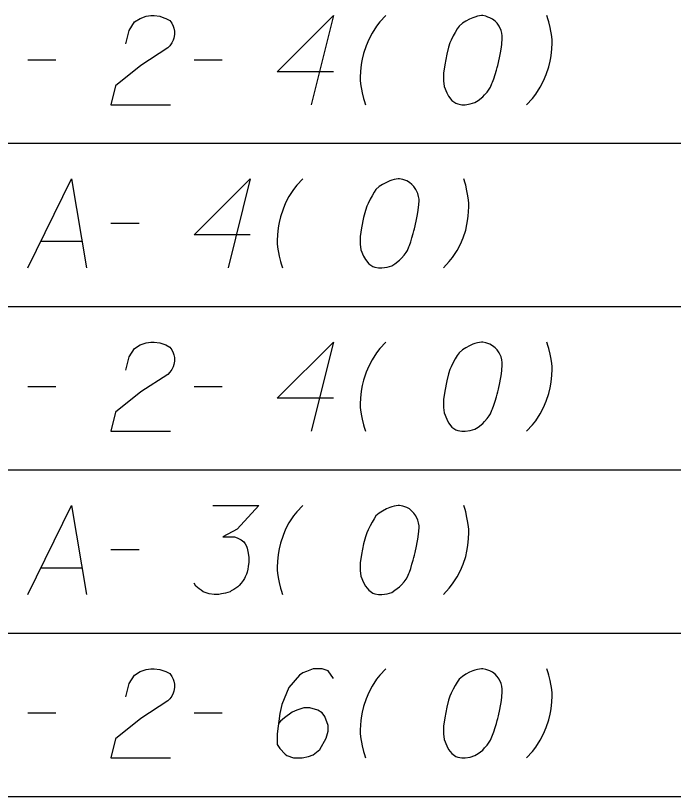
# Model space of a CAD drawing. Extents: x 2074207 to 2076812, y 516372 to 523312.
# Drawn here: x 2076453.5 to 2076488.95, y 517707.21 to 517749.3 of the extents above; entities that cross this region are included whole.
import ezdxf

# ---------------------------------------------------------------- set-up
doc = ezdxf.new("R2010")
doc.units = 0
for name, color, linetype in [('Prop DirtTable_ Soil Test Results - Outline (Major)', 7, 'Continuous'), ('Prop DirtTable_ Soil Test Results - Outline (Minor)', 7, 'Continuous'), ('Prop DirtTable_ Soil Test Results - Tx (Sample Data)', 7, 'Continuous')]:
    doc.layers.add(name, color=color, linetype=linetype)

msp = doc.modelspace()

# ---------------------------------------------------------------- linework, layer by layer
at = {"layer": 'Prop DirtTable_ Soil Test Results - Outline (Major)'}
msp.add_line((2076260.609, 517707.214), (2076811.903, 517707.214), dxfattribs=at)
at = {"layer": 'Prop DirtTable_ Soil Test Results - Outline (Minor)'}
for p, q in [((2076260.609, 517742.414), (2076811.903, 517742.414)), ((2076260.609, 517742.414), (2076811.903, 517742.414)), ((2076260.609, 517733.614), (2076811.903, 517733.614)), ((2076260.609, 517733.614), (2076811.903, 517733.614)), ((2076260.609, 517724.814), (2076811.903, 517724.814)), ((2076260.609, 517724.814), (2076811.903, 517724.814)), ((2076260.609, 517716.014), (2076811.903, 517716.014)), ((2076260.609, 517716.014), (2076811.903, 517716.014)), ((2076260.609, 517707.214), (2076811.903, 517707.214))]:
    msp.add_line(p, q, dxfattribs=at)
at = {"layer": 'Prop DirtTable_ Soil Test Results - Tx (Sample Data)'}
for points in [[(2076459.447, 517747.783), (2076459.623, 517748.502), (2076459.906, 517748.955), (2076460.223, 517749.144), (2076460.54, 517749.258), (2076460.787, 517749.295), (2076460.964, 517749.295), (2076461.281, 517749.258), (2076461.493, 517749.182), (2076461.599, 517749.144), (2076461.81, 517749.031), (2076461.916, 517748.88), (2076461.987, 517748.728), (2076462.022, 517748.615), (2076462.057, 517748.464), (2076462.057, 517748.275), (2076462.022, 517748.086), (2076461.987, 517747.972), (2076461.916, 517747.821), (2076461.81, 517747.67), (2076461.705, 517747.557), (2076460.258, 517746.612), (2076458.883, 517745.516), (2076458.636, 517744.495), (2076461.846, 517744.495)], [(2076470.629, 517746.272), (2076467.596, 517746.272), (2076470.629, 517749.295), (2076469.43, 517744.495)], [(2076473.451, 517749.295), (2076473.134, 517748.955), (2076472.958, 517748.728), (2076472.711, 517748.35), (2076472.534, 517748.01), (2076472.393, 517747.67), (2076472.252, 517747.254), (2076472.181, 517746.952), (2076472.146, 517746.763), (2076472.111, 517746.498), (2076472.076, 517746.007), (2076472.076, 517745.78), (2076472.111, 517745.516), (2076472.146, 517745.327), (2076472.181, 517745.138), (2076472.252, 517744.835), (2076472.287, 517744.722), (2076472.358, 517744.495)], [(2076478.672, 517749.295), (2076478.602, 517749.295), (2076478.39, 517749.258), (2076478.249, 517749.22), (2076478.143, 517749.182), (2076477.967, 517749.106), (2076477.755, 517748.993), (2076477.579, 517748.88), (2076477.402, 517748.728), (2076477.296, 517748.577), (2076477.191, 517748.388), (2076477.085, 517748.199), (2076476.979, 517747.972), (2076476.908, 517747.821), (2076476.838, 517747.595), (2076476.732, 517747.217), (2076476.626, 517746.65), (2076476.556, 517746.196), (2076476.556, 517745.78), (2076476.591, 517745.478), (2076476.732, 517745.138), (2076476.838, 517744.949), (2076477.014, 517744.722), (2076477.226, 517744.571), (2076477.332, 517744.533), (2076477.543, 517744.495), (2076477.72, 517744.495), (2076478.002, 517744.533), (2076478.249, 517744.609), (2076478.425, 517744.722), (2076478.672, 517744.911), (2076478.778, 517745.024), (2076478.919, 517745.176), (2076479.025, 517745.327), (2076479.095, 517745.44), (2076479.166, 517745.629), (2076479.201, 517745.705), (2076479.272, 517745.894), (2076479.342, 517746.121), (2076479.413, 517746.347), (2076479.448, 517746.498), (2076479.483, 517746.612), (2076479.519, 517746.763), (2076479.589, 517747.103), (2076479.625, 517747.292), (2076479.66, 517747.481), (2076479.695, 517747.746), (2076479.73, 517748.086), (2076479.73, 517748.199), (2076479.695, 517748.35), (2076479.66, 517748.502), (2076479.554, 517748.728), (2076479.448, 517748.88), (2076479.342, 517748.993), (2076479.201, 517749.106), (2076479.06, 517749.182), (2076478.954, 517749.22), (2076478.849, 517749.258), (2076478.672, 517749.295)], [(2076481.036, 517744.495), (2076481.353, 517744.835), (2076481.529, 517745.062), (2076481.776, 517745.44), (2076481.953, 517745.78), (2076482.094, 517746.121), (2076482.235, 517746.536), (2076482.306, 517746.839), (2076482.341, 517747.028), (2076482.376, 517747.292), (2076482.411, 517747.783), (2076482.411, 517748.01), (2076482.376, 517748.275), (2076482.341, 517748.464), (2076482.306, 517748.653), (2076482.235, 517748.955), (2076482.2, 517749.069), (2076482.129, 517749.295)], [(2076454.156, 517746.914), (2076455.672, 517746.914)], [(2076463.116, 517746.914), (2076464.632, 517746.914)], [(2076454.156, 517735.695), (2076456.519, 517740.495), (2076457.33, 517735.695)], [(2076466.149, 517737.472), (2076463.116, 517737.472), (2076466.149, 517740.495), (2076464.95, 517735.695)], [(2076468.971, 517740.495), (2076468.654, 517740.155), (2076468.478, 517739.928), (2076468.231, 517739.55), (2076468.054, 517739.21), (2076467.913, 517738.87), (2076467.772, 517738.454), (2076467.701, 517738.152), (2076467.666, 517737.963), (2076467.631, 517737.698), (2076467.596, 517737.207), (2076467.596, 517736.98), (2076467.631, 517736.716), (2076467.666, 517736.527), (2076467.701, 517736.338), (2076467.772, 517736.035), (2076467.807, 517735.922), (2076467.878, 517735.695)], [(2076474.192, 517740.495), (2076474.122, 517740.495), (2076473.91, 517740.458), (2076473.769, 517740.42), (2076473.663, 517740.382), (2076473.487, 517740.306), (2076473.275, 517740.193), (2076473.099, 517740.08), (2076472.922, 517739.928), (2076472.816, 517739.777), (2076472.711, 517739.588), (2076472.605, 517739.399), (2076472.499, 517739.172), (2076472.428, 517739.021), (2076472.358, 517738.795), (2076472.252, 517738.417), (2076472.146, 517737.85), (2076472.076, 517737.396), (2076472.076, 517736.98), (2076472.111, 517736.678), (2076472.252, 517736.338), (2076472.358, 517736.149), (2076472.534, 517735.922), (2076472.746, 517735.771), (2076472.852, 517735.733), (2076473.063, 517735.695), (2076473.24, 517735.695), (2076473.522, 517735.733), (2076473.769, 517735.809), (2076473.945, 517735.922), (2076474.192, 517736.111), (2076474.298, 517736.224), (2076474.439, 517736.376), (2076474.545, 517736.527), (2076474.615, 517736.64), (2076474.686, 517736.829), (2076474.721, 517736.905), (2076474.792, 517737.094), (2076474.862, 517737.321), (2076474.933, 517737.547), (2076474.968, 517737.698), (2076475.003, 517737.812), (2076475.039, 517737.963), (2076475.109, 517738.303), (2076475.145, 517738.492), (2076475.18, 517738.681), (2076475.215, 517738.946), (2076475.25, 517739.286), (2076475.25, 517739.399), (2076475.215, 517739.55), (2076475.18, 517739.702), (2076475.074, 517739.928), (2076474.968, 517740.08), (2076474.862, 517740.193), (2076474.721, 517740.306), (2076474.58, 517740.382), (2076474.474, 517740.42), (2076474.369, 517740.458), (2076474.192, 517740.495)], [(2076476.556, 517735.695), (2076476.873, 517736.035), (2076477.049, 517736.262), (2076477.296, 517736.64), (2076477.473, 517736.98), (2076477.614, 517737.321), (2076477.755, 517737.736), (2076477.826, 517738.039), (2076477.861, 517738.228), (2076477.896, 517738.492), (2076477.931, 517738.983), (2076477.931, 517739.21), (2076477.896, 517739.475), (2076477.861, 517739.664), (2076477.826, 517739.853), (2076477.755, 517740.155), (2076477.72, 517740.269), (2076477.649, 517740.495)], [(2076458.636, 517738.114), (2076460.152, 517738.114)], [(2076454.861, 517737.132), (2076457.083, 517737.132)], [(2076459.447, 517730.183), (2076459.623, 517730.902), (2076459.906, 517731.355), (2076460.223, 517731.544), (2076460.54, 517731.658), (2076460.787, 517731.695), (2076460.964, 517731.695), (2076461.281, 517731.658), (2076461.493, 517731.582), (2076461.599, 517731.544), (2076461.81, 517731.431), (2076461.916, 517731.28), (2076461.987, 517731.128), (2076462.022, 517731.015), (2076462.057, 517730.864), (2076462.057, 517730.675), (2076462.022, 517730.486), (2076461.987, 517730.372), (2076461.916, 517730.221), (2076461.81, 517730.07), (2076461.705, 517729.957), (2076460.258, 517729.012), (2076458.883, 517727.916), (2076458.636, 517726.895), (2076461.846, 517726.895)], [(2076470.629, 517728.672), (2076467.596, 517728.672), (2076470.629, 517731.695), (2076469.43, 517726.895)], [(2076473.451, 517731.695), (2076473.134, 517731.355), (2076472.958, 517731.128), (2076472.711, 517730.75), (2076472.534, 517730.41), (2076472.393, 517730.07), (2076472.252, 517729.654), (2076472.181, 517729.352), (2076472.146, 517729.163), (2076472.111, 517728.898), (2076472.076, 517728.407), (2076472.076, 517728.18), (2076472.111, 517727.916), (2076472.146, 517727.727), (2076472.181, 517727.538), (2076472.252, 517727.235), (2076472.287, 517727.122), (2076472.358, 517726.895)], [(2076478.672, 517731.695), (2076478.602, 517731.695), (2076478.39, 517731.658), (2076478.249, 517731.62), (2076478.143, 517731.582), (2076477.967, 517731.506), (2076477.755, 517731.393), (2076477.579, 517731.28), (2076477.402, 517731.128), (2076477.296, 517730.977), (2076477.191, 517730.788), (2076477.085, 517730.599), (2076476.979, 517730.372), (2076476.908, 517730.221), (2076476.838, 517729.995), (2076476.732, 517729.617), (2076476.626, 517729.05), (2076476.556, 517728.596), (2076476.556, 517728.18), (2076476.591, 517727.878), (2076476.732, 517727.538), (2076476.838, 517727.349), (2076477.014, 517727.122), (2076477.226, 517726.971), (2076477.332, 517726.933), (2076477.543, 517726.895), (2076477.72, 517726.895), (2076478.002, 517726.933), (2076478.249, 517727.009), (2076478.425, 517727.122), (2076478.672, 517727.311), (2076478.778, 517727.424), (2076478.919, 517727.576), (2076479.025, 517727.727), (2076479.095, 517727.84), (2076479.166, 517728.029), (2076479.201, 517728.105), (2076479.272, 517728.294), (2076479.342, 517728.521), (2076479.413, 517728.747), (2076479.448, 517728.898), (2076479.483, 517729.012), (2076479.519, 517729.163), (2076479.589, 517729.503), (2076479.625, 517729.692), (2076479.66, 517729.881), (2076479.695, 517730.146), (2076479.73, 517730.486), (2076479.73, 517730.599), (2076479.695, 517730.75), (2076479.66, 517730.902), (2076479.554, 517731.128), (2076479.448, 517731.28), (2076479.342, 517731.393), (2076479.201, 517731.506), (2076479.06, 517731.582), (2076478.954, 517731.62), (2076478.849, 517731.658), (2076478.672, 517731.695)], [(2076481.036, 517726.895), (2076481.353, 517727.235), (2076481.529, 517727.462), (2076481.776, 517727.84), (2076481.953, 517728.18), (2076482.094, 517728.521), (2076482.235, 517728.936), (2076482.306, 517729.239), (2076482.341, 517729.428), (2076482.376, 517729.692), (2076482.411, 517730.183), (2076482.411, 517730.41), (2076482.376, 517730.675), (2076482.341, 517730.864), (2076482.306, 517731.053), (2076482.235, 517731.355), (2076482.2, 517731.469), (2076482.129, 517731.695)], [(2076454.156, 517729.314), (2076455.672, 517729.314)], [(2076463.116, 517729.314), (2076464.632, 517729.314)], [(2076454.156, 517718.095), (2076456.519, 517722.895), (2076457.33, 517718.095)], [(2076464.139, 517722.895), (2076466.608, 517722.895), (2076465.444, 517721.61), (2076464.668, 517721.195), (2076465.303, 517721.195), (2076465.444, 517721.157), (2076465.514, 517721.119), (2076465.585, 517721.081), (2076465.655, 517721.043), (2076465.797, 517720.93), (2076465.867, 517720.817), (2076465.938, 517720.703), (2076465.973, 517720.59), (2076466.043, 517720.325), (2076466.079, 517720.098), (2076466.079, 517719.985), (2076466.079, 517719.834), (2076466.043, 517719.607), (2076466.008, 517719.456), (2076465.973, 517719.305), (2076465.938, 517719.191), (2076465.902, 517719.116), (2076465.867, 517719.04), (2076465.832, 517718.965), (2076465.761, 517718.851), (2076465.655, 517718.7), (2076465.55, 517718.587), (2076465.479, 517718.511), (2076465.373, 517718.435), (2076465.267, 517718.36), (2076465.126, 517718.284), (2076465.056, 517718.246), (2076464.809, 517718.171), (2076464.597, 517718.133), (2076464.456, 517718.095), (2076464.209, 517718.095), (2076463.927, 517718.133), (2076463.821, 517718.171), (2076463.715, 517718.209), (2076463.609, 517718.246), (2076463.504, 517718.322), (2076463.398, 517718.398), (2076463.221, 517718.549), (2076463.116, 517718.7)], [(2076468.971, 517722.895), (2076468.654, 517722.555), (2076468.478, 517722.328), (2076468.231, 517721.95), (2076468.054, 517721.61), (2076467.913, 517721.27), (2076467.772, 517720.854), (2076467.701, 517720.552), (2076467.666, 517720.363), (2076467.631, 517720.098), (2076467.596, 517719.607), (2076467.596, 517719.38), (2076467.631, 517719.116), (2076467.666, 517718.927), (2076467.701, 517718.738), (2076467.772, 517718.435), (2076467.807, 517718.322), (2076467.878, 517718.095)], [(2076474.192, 517722.895), (2076474.122, 517722.895), (2076473.91, 517722.858), (2076473.769, 517722.82), (2076473.663, 517722.782), (2076473.487, 517722.706), (2076473.275, 517722.593), (2076473.099, 517722.48), (2076472.922, 517722.328), (2076472.816, 517722.177), (2076472.711, 517721.988), (2076472.605, 517721.799), (2076472.499, 517721.572), (2076472.428, 517721.421), (2076472.358, 517721.195), (2076472.252, 517720.817), (2076472.146, 517720.25), (2076472.076, 517719.796), (2076472.076, 517719.38), (2076472.111, 517719.078), (2076472.252, 517718.738), (2076472.358, 517718.549), (2076472.534, 517718.322), (2076472.746, 517718.171), (2076472.852, 517718.133), (2076473.063, 517718.095), (2076473.24, 517718.095), (2076473.522, 517718.133), (2076473.769, 517718.209), (2076473.945, 517718.322), (2076474.192, 517718.511), (2076474.298, 517718.624), (2076474.439, 517718.776), (2076474.545, 517718.927), (2076474.615, 517719.04), (2076474.686, 517719.229), (2076474.721, 517719.305), (2076474.792, 517719.494), (2076474.862, 517719.721), (2076474.933, 517719.947), (2076474.968, 517720.098), (2076475.003, 517720.212), (2076475.039, 517720.363), (2076475.109, 517720.703), (2076475.145, 517720.892), (2076475.18, 517721.081), (2076475.215, 517721.346), (2076475.25, 517721.686), (2076475.25, 517721.799), (2076475.215, 517721.95), (2076475.18, 517722.102), (2076475.074, 517722.328), (2076474.968, 517722.48), (2076474.862, 517722.593), (2076474.721, 517722.706), (2076474.58, 517722.782), (2076474.474, 517722.82), (2076474.369, 517722.858), (2076474.192, 517722.895)], [(2076476.556, 517718.095), (2076476.873, 517718.435), (2076477.049, 517718.662), (2076477.296, 517719.04), (2076477.473, 517719.38), (2076477.614, 517719.721), (2076477.755, 517720.136), (2076477.826, 517720.439), (2076477.861, 517720.628), (2076477.896, 517720.892), (2076477.931, 517721.383), (2076477.931, 517721.61), (2076477.896, 517721.875), (2076477.861, 517722.064), (2076477.826, 517722.253), (2076477.755, 517722.555), (2076477.72, 517722.669), (2076477.649, 517722.895)], [(2076458.636, 517720.514), (2076460.152, 517720.514)], [(2076454.861, 517719.532), (2076457.083, 517719.532)], [(2076459.447, 517712.583), (2076459.623, 517713.302), (2076459.906, 517713.755), (2076460.223, 517713.944), (2076460.54, 517714.058), (2076460.787, 517714.095), (2076460.964, 517714.095), (2076461.281, 517714.058), (2076461.493, 517713.982), (2076461.599, 517713.944), (2076461.81, 517713.831), (2076461.916, 517713.68), (2076461.987, 517713.528), (2076462.022, 517713.415), (2076462.057, 517713.264), (2076462.057, 517713.075), (2076462.022, 517712.886), (2076461.987, 517712.772), (2076461.916, 517712.621), (2076461.81, 517712.47), (2076461.705, 517712.357), (2076460.258, 517711.412), (2076458.883, 517710.316), (2076458.636, 517709.295), (2076461.846, 517709.295)], [(2076470.629, 517713.566), (2076470.347, 517713.982), (2076470.03, 517714.095), (2076469.536, 517714.095), (2076469.183, 517713.944), (2076468.971, 517713.869), (2076468.795, 517713.755), (2076468.231, 517713.075), (2076467.843, 517712.168), (2076467.737, 517711.676), (2076467.596, 517710.58), (2076467.596, 517710.013), (2076467.737, 517709.787), (2076468.019, 517709.484), (2076468.125, 517709.409), (2076468.478, 517709.295), (2076468.936, 517709.295), (2076469.289, 517709.371), (2076469.536, 517709.446), (2076469.889, 517709.749), (2076470.241, 517710.354), (2076470.347, 517710.732), (2076470.347, 517711.034), (2076470.171, 517711.525), (2076470.03, 517711.714), (2076469.783, 517711.865), (2076469.359, 517711.979), (2076469.042, 517711.979), (2076468.654, 517711.865), (2076468.407, 517711.752), (2076467.984, 517711.45), (2076467.772, 517711.261), (2076467.666, 517711.147)], [(2076473.451, 517714.095), (2076473.134, 517713.755), (2076472.958, 517713.528), (2076472.711, 517713.15), (2076472.534, 517712.81), (2076472.393, 517712.47), (2076472.252, 517712.054), (2076472.181, 517711.752), (2076472.146, 517711.563), (2076472.111, 517711.298), (2076472.076, 517710.807), (2076472.076, 517710.58), (2076472.111, 517710.316), (2076472.146, 517710.127), (2076472.181, 517709.938), (2076472.252, 517709.635), (2076472.287, 517709.522), (2076472.358, 517709.295)], [(2076478.672, 517714.095), (2076478.602, 517714.095), (2076478.39, 517714.058), (2076478.249, 517714.02), (2076478.143, 517713.982), (2076477.967, 517713.906), (2076477.755, 517713.793), (2076477.579, 517713.68), (2076477.402, 517713.528), (2076477.296, 517713.377), (2076477.191, 517713.188), (2076477.085, 517712.999), (2076476.979, 517712.772), (2076476.908, 517712.621), (2076476.838, 517712.395), (2076476.732, 517712.017), (2076476.626, 517711.45), (2076476.556, 517710.996), (2076476.556, 517710.58), (2076476.591, 517710.278), (2076476.732, 517709.938), (2076476.838, 517709.749), (2076477.014, 517709.522), (2076477.226, 517709.371), (2076477.332, 517709.333), (2076477.543, 517709.295), (2076477.72, 517709.295), (2076478.002, 517709.333), (2076478.249, 517709.409), (2076478.425, 517709.522), (2076478.672, 517709.711), (2076478.778, 517709.824), (2076478.919, 517709.976), (2076479.025, 517710.127), (2076479.095, 517710.24), (2076479.166, 517710.429), (2076479.201, 517710.505), (2076479.272, 517710.694), (2076479.342, 517710.921), (2076479.413, 517711.147), (2076479.448, 517711.298), (2076479.483, 517711.412), (2076479.519, 517711.563), (2076479.589, 517711.903), (2076479.625, 517712.092), (2076479.66, 517712.281), (2076479.695, 517712.546), (2076479.73, 517712.886), (2076479.73, 517712.999), (2076479.695, 517713.15), (2076479.66, 517713.302), (2076479.554, 517713.528), (2076479.448, 517713.68), (2076479.342, 517713.793), (2076479.201, 517713.906), (2076479.06, 517713.982), (2076478.954, 517714.02), (2076478.849, 517714.058), (2076478.672, 517714.095)], [(2076481.036, 517709.295), (2076481.353, 517709.635), (2076481.529, 517709.862), (2076481.776, 517710.24), (2076481.953, 517710.58), (2076482.094, 517710.921), (2076482.235, 517711.336), (2076482.306, 517711.639), (2076482.341, 517711.828), (2076482.376, 517712.092), (2076482.411, 517712.583), (2076482.411, 517712.81), (2076482.376, 517713.075), (2076482.341, 517713.264), (2076482.306, 517713.453), (2076482.235, 517713.755), (2076482.2, 517713.869), (2076482.129, 517714.095)], [(2076454.156, 517711.714), (2076455.672, 517711.714)], [(2076463.116, 517711.714), (2076464.632, 517711.714)]]:
    msp.add_lwpolyline(points, dxfattribs=at)

doc.saveas('drawing.dxf')
